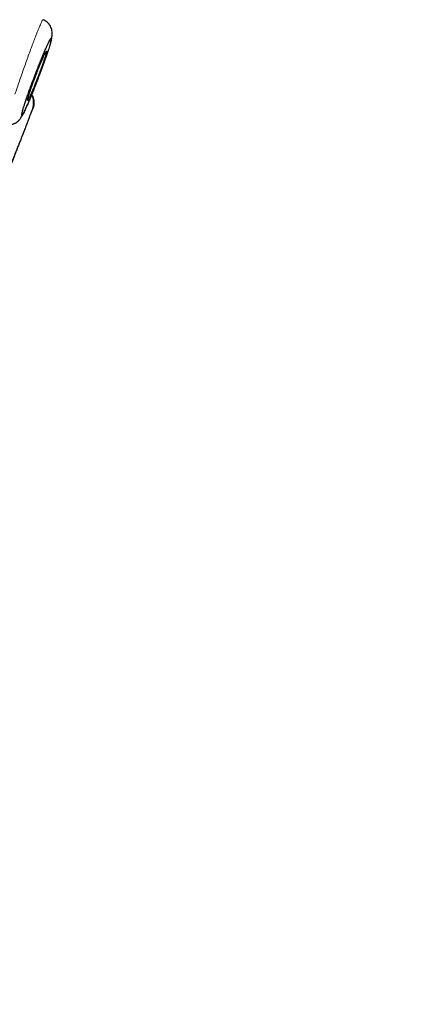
# Model space of a CAD drawing. Header units: millimetres. Extents: x 8 to 846, y 12 to 2113.
# Tile 496 of 515: x 821 to 834, y 1769 to 1803. Entities that reach past the tile are written whole.
import ezdxf

# ---------------------------------------------------------------- set-up
doc = ezdxf.new("R2010")
doc.units = ezdxf.units.MM

msp = doc.modelspace()

# ---------------------------------------------------------------- linework, layer by layer
at = {"color": 7, "linetype": 'Continuous', "lineweight": 30}
msp.add_line((821.157, 1799.574), (821.163, 1799.595), dxfattribs=at)
msp.add_arc((614.324, 1879.391), 221.7, 338.78449, 338.90501, dxfattribs=at)
for points, knots in [([(806.523, 1781.597), (806.671, 1782.151), (806.969, 1783.26), (807.441, 1785.022), (807.932, 1786.854), (808.442, 1788.759), (808.97, 1790.73), (809.515, 1792.765), (810.076, 1794.859), (810.652, 1797.008), (811.242, 1799.21), (811.845, 1801.459), (812.46, 1803.753), (813.085, 1806.086), (813.719, 1808.454), (814.362, 1810.852), (815.012, 1813.277), (815.667, 1815.722), (816.327, 1818.185), (816.99, 1820.66), (817.655, 1823.142), (818.321, 1825.628), (818.987, 1828.113), (819.651, 1830.591), (820.312, 1833.058), (820.969, 1835.51), (821.621, 1837.942), (822.266, 1840.349), (822.903, 1842.727), (823.531, 1845.072), (824.149, 1847.379), (824.756, 1849.643), (825.35, 1851.861), (825.931, 1854.028), (826.497, 1856.141), (827.047, 1858.195), (827.581, 1860.187), (828.097, 1862.114), (828.595, 1863.97), (829.073, 1865.754), (829.53, 1867.459), (829.965, 1869.085), (830.379, 1870.628), (830.769, 1872.085), (831.136, 1873.455), (831.479, 1874.735), (831.797, 1875.922), (832.09, 1877.013), (832.356, 1878.006), (832.595, 1878.898), (832.807, 1879.689), (832.991, 1880.377), (833.148, 1880.962), (833.276, 1881.442), (833.377, 1881.819), (833.448, 1882.083), (833.487, 1882.229), (833.493, 1882.249), (833.494, 1882.254)], [0, 0, 0, 0, 0.018042, 0.036084, 0.054125, 0.072166, 0.090206, 0.108247, 0.126288, 0.144329, 0.162369, 0.180411, 0.198454, 0.216495, 0.234536, 0.252576, 0.270617, 0.288657, 0.306697, 0.324738, 0.342779, 0.360821, 0.378863, 0.396905, 0.414946, 0.432988, 0.451029, 0.46907, 0.487111, 0.505152, 0.523194, 0.541236, 0.559277, 0.577318, 0.595359, 0.6134, 0.631441, 0.649482, 0.667522, 0.685564, 0.703605, 0.721646, 0.739687, 0.757729, 0.775771, 0.793813, 0.811856, 0.829898, 0.847941, 0.865983, 0.884024, 0.902063, 0.920103, 0.938143, 0.956182, 0.974222, 0.992264, 1, 1, 1, 1]), ([(834.323, 1879.997), (834.321, 1879.991), (834.318, 1879.981), (834.295, 1879.894), (834.259, 1879.756), (834.207, 1879.561), (834.14, 1879.311), (834.059, 1879.007), (833.966, 1878.659), (833.862, 1878.274), (833.75, 1877.858), (833.627, 1877.398), (833.492, 1876.896), (833.346, 1876.351), (833.183, 1875.743), (833.002, 1875.068), (832.802, 1874.322), (832.589, 1873.528), (832.364, 1872.687), (832.126, 1871.799), (831.875, 1870.862), (831.618, 1869.906), (831.358, 1868.935), (831.096, 1867.956), (830.824, 1866.942), (830.544, 1865.894), (830.253, 1864.811), (829.945, 1863.661), (829.619, 1862.443), (829.274, 1861.154), (828.919, 1859.829), (828.555, 1858.469), (828.182, 1857.073), (827.798, 1855.639), (827.415, 1854.212), (827.036, 1852.798), (826.663, 1851.406), (826.284, 1849.994), (825.9, 1848.564), (825.512, 1847.115), (825.107, 1845.604), (824.686, 1844.032), (824.248, 1842.398), (823.806, 1840.745), (823.359, 1839.075), (822.907, 1837.387), (822.449, 1835.679), (822, 1834.004), (821.561, 1832.367), (821.135, 1830.775), (820.707, 1829.182), (820.28, 1827.587), (819.851, 1825.989), (819.41, 1824.343), (818.957, 1822.652), (818.492, 1820.915), (818.028, 1819.181), (817.564, 1817.448), (817.101, 1815.717), (816.638, 1813.99), (816.191, 1812.32), (815.759, 1810.712), (815.345, 1809.167), (814.935, 1807.638), (814.529, 1806.125), (814.128, 1804.628), (813.719, 1803.102), (813.303, 1801.549), (812.881, 1799.973), (812.465, 1798.42), (812.055, 1796.89), (811.651, 1795.381), (811.255, 1793.901), (810.877, 1792.492), (810.52, 1791.158), (810.18, 1789.893), (809.849, 1788.658), (809.526, 1787.454), (809.211, 1786.279), (808.895, 1785.101), (808.58, 1783.923), (808.266, 1782.75), (807.963, 1781.617), (807.67, 1780.524), (807.388, 1779.47), (807.118, 1778.46), (806.867, 1777.524), (806.635, 1776.661), (806.421, 1775.864), (806.219, 1775.109), (806.027, 1774.395), (805.847, 1773.722), (805.673, 1773.071), (805.506, 1772.447), (805.347, 1771.856), (805.203, 1771.317), (805.073, 1770.83), (804.956, 1770.395), (804.854, 1770.014), (804.769, 1769.696), (804.699, 1769.436), (804.644, 1769.23), (804.601, 1769.069), (804.57, 1768.955), (804.552, 1768.888), (804.55, 1768.879), (804.549, 1768.875)], [0, 0, 0, 0, 0.010049, 0.020092, 0.030139, 0.040198, 0.050281, 0.060395, 0.070493, 0.079701, 0.088876, 0.098025, 0.107154, 0.116271, 0.125383, 0.135467, 0.145515, 0.155536, 0.165541, 0.175538, 0.185536, 0.195595, 0.204811, 0.214007, 0.223192, 0.232373, 0.241556, 0.25075, 0.260749, 0.270734, 0.280716, 0.290705, 0.300709, 0.310738, 0.320848, 0.330098, 0.339316, 0.34851, 0.357688, 0.366857, 0.376027, 0.385997, 0.395957, 0.405919, 0.415892, 0.425888, 0.435918, 0.446015, 0.455251, 0.464458, 0.473647, 0.482824, 0.491999, 0.501182, 0.511156, 0.521127, 0.531108, 0.541108, 0.55114, 0.561215, 0.5713, 0.580505, 0.589683, 0.598841, 0.607987, 0.617131, 0.62628, 0.636271, 0.646263, 0.656267, 0.666292, 0.676349, 0.686449, 0.696503, 0.705673, 0.714826, 0.723968, 0.733107, 0.742251, 0.751406, 0.761395, 0.771392, 0.781406, 0.791447, 0.801525, 0.811649, 0.821711, 0.830884, 0.84004, 0.849185, 0.858328, 0.867474, 0.876632, 0.886667, 0.896688, 0.906703, 0.916722, 0.926755, 0.936809, 0.946838, 0.956005, 0.965164, 0.974323, 0.983488, 0.992666, 1, 1, 1, 1]), ([(821.768, 1801.845), (821.773, 1801.859), (821.783, 1801.894), (821.796, 1801.941), (821.807, 1801.987), (821.814, 1802.025), (821.82, 1802.057), (821.825, 1802.1), (821.827, 1802.151), (821.824, 1802.214), (821.811, 1802.285), (821.788, 1802.35), (821.762, 1802.402), (821.736, 1802.445), (821.699, 1802.493), (821.649, 1802.542), (821.586, 1802.589), (821.536, 1802.612), (821.51, 1802.624)], [0, 0, 0, 0, 0.065617, 0.162351, 0.249929, 0.323735, 0.385123, 0.43718, 0.49377, 0.557067, 0.626001, 0.695117, 0.73004, 0.769026, 0.816362, 0.871464, 0.93322, 1, 1, 1, 1]), ([(821.011, 1800.115), (820.993, 1800.063), (820.957, 1799.96), (820.909, 1799.819), (820.871, 1799.702), (820.841, 1799.608), (820.819, 1799.533), (820.801, 1799.47), (820.787, 1799.414), (820.778, 1799.368), (820.777, 1799.341), (820.785, 1799.336), (820.801, 1799.353), (820.826, 1799.393), (820.858, 1799.454), (820.898, 1799.538), (820.945, 1799.64), (820.997, 1799.759), (821.054, 1799.893), (821.115, 1800.04), (821.179, 1800.197), (821.244, 1800.362), (821.311, 1800.533), (821.377, 1800.707), (821.442, 1800.881), (821.504, 1801.05), (821.562, 1801.212), (821.616, 1801.365), (821.664, 1801.506), (821.702, 1801.623), (821.732, 1801.718), (821.754, 1801.793), (821.772, 1801.856), (821.786, 1801.912), (821.794, 1801.958), (821.795, 1801.985), (821.787, 1801.99), (821.771, 1801.973), (821.747, 1801.933), (821.714, 1801.871), (821.675, 1801.789), (821.628, 1801.687), (821.576, 1801.568), (821.519, 1801.434), (821.458, 1801.287), (821.394, 1801.13), (821.329, 1800.964), (821.262, 1800.793), (821.196, 1800.618), (821.131, 1800.445), (821.068, 1800.275), (821.03, 1800.168), (821.011, 1800.115)], [0, 0, 0, 0, 0.020821, 0.041582, 0.06264, 0.078443, 0.094018, 0.109523, 0.125117, 0.145819, 0.166526, 0.187598, 0.208613, 0.229288, 0.249997, 0.270666, 0.291646, 0.312449, 0.333567, 0.354265, 0.37491, 0.395725, 0.416444, 0.437415, 0.458448, 0.479159, 0.499918, 0.520746, 0.541507, 0.562564, 0.578454, 0.594061, 0.609543, 0.625063, 0.645835, 0.666548, 0.687556, 0.70852, 0.729212, 0.750004, 0.770692, 0.791398, 0.812472, 0.833502, 0.854183, 0.874884, 0.895566, 0.916549, 0.93735, 0.958554, 0.979312, 1, 1, 1, 1]), ([(821.002, 1799.877), (821.006, 1799.884), (821.015, 1799.899), (821.036, 1799.939), (821.065, 1800), (821.106, 1800.091), (821.152, 1800.199), (821.203, 1800.321), (821.256, 1800.454), (821.311, 1800.594), (821.366, 1800.737), (821.418, 1800.879), (821.468, 1801.015), (821.513, 1801.143), (821.552, 1801.258), (821.584, 1801.358), (821.609, 1801.439), (821.625, 1801.5), (821.632, 1801.539), (821.629, 1801.554), (821.618, 1801.545), (821.598, 1801.512), (821.569, 1801.455), (821.532, 1801.377), (821.49, 1801.279), (821.441, 1801.166), (821.39, 1801.039), (821.335, 1800.903), (821.281, 1800.761), (821.226, 1800.618), (821.175, 1800.478), (821.127, 1800.345), (821.084, 1800.221), (821.047, 1800.112), (821.018, 1800.018), (820.997, 1799.944), (820.984, 1799.892), (820.98, 1799.862), (820.986, 1799.855), (820.997, 1799.87), (821.002, 1799.877)], [0, 0, 0, 0, 0.017099, 0.034199, 0.061285, 0.088371, 0.115455, 0.14254, 0.169518, 0.196495, 0.22331, 0.250125, 0.276792, 0.303459, 0.330055, 0.356651, 0.383286, 0.409921, 0.436687, 0.463453, 0.490387, 0.517321, 0.544384, 0.571449, 0.598546, 0.625643, 0.652663, 0.679683, 0.706552, 0.733419, 0.760127, 0.786833, 0.813441, 0.840047, 0.866658, 0.893269, 0.919954, 0.946639, 0.973319, 1, 1, 1, 1]), ([(821.157, 1799.574), (821.161, 1799.585), (821.168, 1799.606), (821.176, 1799.641), (821.18, 1799.67), (821.182, 1799.691), (821.184, 1799.714), (821.186, 1799.746), (821.187, 1799.787), (821.187, 1799.827), (821.183, 1799.87), (821.175, 1799.911), (821.163, 1799.95), (821.148, 1799.988), (821.132, 1800.019), (821.12, 1800.037), (821.116, 1800.043)], [0, 0, 0, 0, 0.1039415, 0.1903833, 0.2290642, 0.2663413, 0.3038984, 0.3435248, 0.4349941, 0.5471479, 0.6520854, 0.7437376, 0.8235718, 0.8944523, 0.9617526, 1, 1, 1, 1]), ([(821.118, 1800.048), (821.133, 1800.025), (821.165, 1799.972), (821.192, 1799.881), (821.203, 1799.782), (821.195, 1799.686), (821.176, 1799.626), (821.166, 1799.598)], [0, 0, 0, 0, 0.17456, 0.391193, 0.603424, 0.807361, 1, 1, 1, 1]), ([(820.248, 1799.025), (820.277, 1799.023), (820.329, 1799.018), (820.401, 1799.026), (820.456, 1799.039), (820.502, 1799.055), (820.542, 1799.072), (820.588, 1799.097), (820.622, 1799.121), (820.65, 1799.144), (820.668, 1799.16), (820.688, 1799.18), (820.712, 1799.207), (820.739, 1799.243), (820.77, 1799.29), (820.802, 1799.345), (820.843, 1799.42), (820.894, 1799.525), (820.946, 1799.64), (820.98, 1799.72), (820.991, 1799.745)], [0, 0, 0, 0, 0.053844, 0.099158, 0.134622, 0.159506, 0.191098, 0.217949, 0.258436, 0.272384, 0.288904, 0.322275, 0.369273, 0.4298, 0.501741, 0.57866, 0.660127, 0.791246, 0.933913, 1, 1, 1, 1]), ([(821.166, 1799.598), (821.166, 1799.596), (821.165, 1799.595), (821.158, 1799.576), (821.156, 1799.571)], [0, 0, 0, 0, 0.684337, 1, 1, 1, 1]), ([(821.156, 1799.571), (821.158, 1799.576), (821.165, 1799.595), (821.166, 1799.596), (821.166, 1799.598)], [0, 0, 0, 0, 0.315409, 1, 1, 1, 1]), ([(820.998, 1799.163), (820.998, 1799.163), (820.998, 1799.164), (820.988, 1799.138), (820.969, 1799.089), (820.941, 1799.017), (820.905, 1798.925), (820.862, 1798.816), (820.813, 1798.693), (820.76, 1798.558), (820.705, 1798.418), (820.649, 1798.274), (820.594, 1798.133), (820.54, 1797.997), (820.491, 1797.871), (820.446, 1797.757), (820.408, 1797.66), (820.377, 1797.581), (820.354, 1797.523), (820.341, 1797.49), (820.335, 1797.476), (820.337, 1797.48), (820.337, 1797.48)], [0, 0, 0, 0, 0.033038, 0.085799, 0.140107, 0.193197, 0.247848, 0.301195, 0.356107, 0.409527, 0.4645, 0.517775, 0.572586, 0.625565, 0.680062, 0.732725, 0.786894, 0.839356, 0.893326, 0.945789, 0.999774, 1, 1, 1, 1])]:
    msp.add_open_spline(points, degree=3, knots=knots, dxfattribs=at)
at = {"color": 8, "linetype": 'Continuous', "lineweight": 0}
for points, knots in [([(820.548, 1800.07), (820.572, 1800.143), (820.621, 1800.288), (820.699, 1800.518), (820.78, 1800.751), (820.862, 1800.985), (820.945, 1801.216), (821.026, 1801.44), (821.105, 1801.656), (821.181, 1801.858), (821.246, 1802.027), (821.3, 1802.166), (821.344, 1802.277), (821.384, 1802.374), (821.423, 1802.465), (821.458, 1802.543), (821.487, 1802.599), (821.504, 1802.624), (821.507, 1802.623), (821.509, 1802.622)], [0, 0, 0, 0, 0.0648861, 0.1296935, 0.1942762, 0.2585109, 0.3226788, 0.3873025, 0.4522469, 0.5172813, 0.5821611, 0.6306187, 0.6788978, 0.7273182, 0.7759361, 0.8409858, 0.9061908, 0.9714153, 1, 1, 1, 1]), ([(821.156, 1799.571), (821.154, 1799.565), (821.147, 1799.549), (821.127, 1799.498), (821.097, 1799.422), (821.059, 1799.326), (821.015, 1799.212), (820.964, 1799.083), (820.907, 1798.939), (820.846, 1798.783), (820.782, 1798.619), (820.715, 1798.45), (820.648, 1798.279), (820.581, 1798.108), (820.514, 1797.938), (820.449, 1797.774), (820.388, 1797.617), (820.331, 1797.472), (820.28, 1797.342), (820.235, 1797.228), (820.197, 1797.131), (820.167, 1797.055), (820.147, 1797.004), (820.14, 1796.988), (820.138, 1796.982)], [0, 0, 0, 0, 0.025366, 0.073308, 0.121253, 0.168301, 0.21528, 0.262379, 0.309415, 0.357205, 0.40495, 0.452006, 0.49917, 0.545968, 0.593021, 0.641146, 0.689166, 0.736236, 0.783163, 0.830331, 0.877592, 0.925797, 0.973797, 1, 1, 1, 1])]:
    msp.add_open_spline(points, degree=3, knots=knots, dxfattribs=at)

doc.saveas('drawing.dxf')
